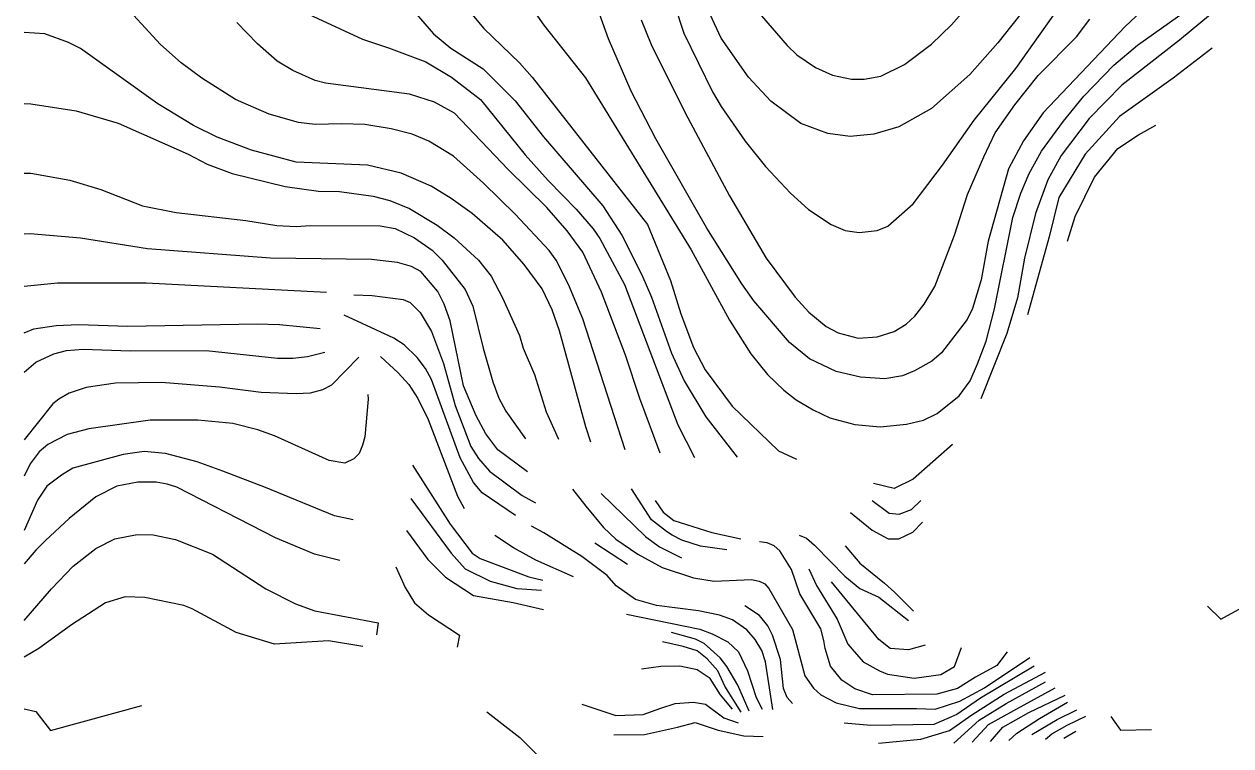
# Model space of a CAD drawing. Extents: x -555860 to -552701, y -1187050 to -1182291.
# Drawn here: x -555860.1 to -555372.4, y -1183320.2 to -1183028.5 of the extents above; entities that cross this region are included whole.
import ezdxf

# ---------------------------------------------------------------- set-up
doc = ezdxf.new("R2010")
doc.units = 0
doc.layers.add('Level 40', color=7, linetype='Continuous')
doc.layers.add('Level 41', color=7, linetype='Continuous')

msp = doc.modelspace()

# ---------------------------------------------------------------- linework, layer by layer
at = {"layer": 'Level 40'}
for points in [[(-555689.47, -1183012.09), (-555674.38, -1183030.16), (-555659.98, -1183044.13), (-555654.76, -1183049.91), (-555608.19, -1183109.46), (-555598.88, -1183132.04), (-555594.79, -1183145.59), (-555589.56, -1183159.14), (-555584.91, -1183168.17), (-555574.04, -1183182.84), (-555555.27, -1183200.91), (-555547.98, -1183204.29)], [(-555365.1, -1183011.47), (-555393.18, -1183034.88), (-555416.56, -1183053.16), (-555429.68, -1183066.56), (-555440.97, -1183081.52), (-555446.47, -1183091.4), (-555451.41, -1183104.95), (-555455.79, -1183123.01), (-555458.69, -1183139.02), (-555462.94, -1183153.47), (-555473.48, -1183179.96)], [(-555455.36, -1183021.69), (-555466.65, -1183036.08), (-555477.94, -1183048.78), (-555493.46, -1183062.61), (-555506.59, -1183069.95), (-555516.75, -1183072.92), (-555526.34, -1183073.9), (-555535.38, -1183072.63), (-555546.24, -1183068.68), (-555558.38, -1183059.65), (-555567.41, -1183049.91), (-555578.42, -1183034.11), (-555582.93, -1183024.51)], [(-555631.1, -1183197.45), (-555633.09, -1183191.23), (-555643.75, -1183152.36), (-555646.72, -1183143.9), (-555650.81, -1183135.43), (-555658.01, -1183125.55), (-555666.61, -1183115.81), (-555679.03, -1183104.95), (-555687.5, -1183098.88), (-555695.68, -1183093.94), (-555707.82, -1183088.72), (-555721.37, -1183085.48), (-555750.15, -1183084.21), (-555768.22, -1183079.41), (-555782.05, -1183074.19), (-555791.64, -1183069.39), (-555806.04, -1183060.64), (-555837.36, -1183038.34), (-555842.16, -1183035.94), (-555851.76, -1183032.41), (-555860.13, -1183031.84)], [(-555661.58, -1183227.12), (-555675.08, -1183217.84), (-555678.47, -1183213.75), (-555683.97, -1183203.73), (-555695.54, -1183172.12), (-555697.94, -1183167.6), (-555701.33, -1183163.23), (-555706.55, -1183158.01), (-555710.69, -1183155.43), (-555730.85, -1183146.09)], [(-555860.13, -1183153.17), (-555856.27, -1183151.66), (-555847.24, -1183150.25), (-555838.21, -1183149.82), (-555818.17, -1183150.53), (-555765.96, -1183149.54), (-555756.93, -1183149.82), (-555740.43, -1183151.45)], [(-555484.98, -1183198.31), (-555500.84, -1183212.31), (-555508.53, -1183216.1), (-555516.83, -1183214.18)], [(-555732.53, -1183245.23), (-555742.82, -1183242.68), (-555758.48, -1183236.05), (-555798.42, -1183215.58), (-555802.37, -1183214.45), (-555806.73, -1183213.63), (-555814.22, -1183213.61), (-555822.69, -1183215.16), (-555831.16, -1183219.53), (-555841.88, -1183228.28), (-555851.48, -1183237.18), (-555855.35, -1183241.12), (-555860.13, -1183246.54)], [(-555605.13, -1183220.98), (-555601.91, -1183225.7), (-555597.62, -1183229.09), (-555582.23, -1183233.93), (-555570.51, -1183236.47)], [(-555557.5, -1183305.49), (-555560.49, -1183286.14), (-555562.05, -1183281.63), (-555564.73, -1183277.11), (-555568.11, -1183273.3), (-555573.9, -1183269.21), (-555579.12, -1183267.37), (-555587.59, -1183265.54), (-555604.52, -1183263.42), (-555612.99, -1183261.02), (-555620.89, -1183255.52), (-555624.56, -1183251.28), (-555634.72, -1183243.67), (-555650.1, -1183234.07), (-555655.1, -1183231.3)], [(-555709.95, -1183247.82), (-555706.18, -1183256.15), (-555702.32, -1183262.29), (-555696.73, -1183267.23), (-555684.12, -1183275.39), (-555685.07, -1183280.3)], [(-555495.97, -1183279.51), (-555502.76, -1183281.31), (-555510.12, -1183280.78), (-555514.77, -1183277.11), (-555533.82, -1183253.83)], [(-555514.78, -1183319.06), (-555497.76, -1183317.4), (-555486.1, -1183313.93), (-555477.08, -1183307.66), (-555464.11, -1183299.26), (-555447.36, -1183290.35)], [(-555634.75, -1183303.25), (-555621.01, -1183307.92), (-555610, -1183307.5), (-555602.8, -1183304.88), (-555597, -1183303.07), (-555589.6, -1183302.46), (-555584.79, -1183303.25), (-555577.38, -1183308.84), (-555571.57, -1183310.83)], [(-555452.93, -1183315.59), (-555442.7, -1183309.56), (-555434.63, -1183305.59)]]:
    msp.add_lwpolyline(points, dxfattribs=at)
at = {"layer": 'Level 41'}
for points in [[(-555601.14, -1183008.71), (-555593.52, -1183032.13), (-555581.94, -1183055.84), (-555578.42, -1183061.77), (-555568.68, -1183075.74), (-555560.49, -1183086.04), (-555550.47, -1183096.76), (-555543.14, -1183103.4), (-555533.96, -1183109.47), (-555528.32, -1183111.86), (-555522.68, -1183112.71), (-555515.34, -1183111.86), (-555511.1, -1183110.17), (-555500.8, -1183101.14), (-555488.95, -1183085.47), (-555476.25, -1183067.27), (-555459.31, -1183046.39), (-555427.56, -1183001.37)], [(-555395.81, -1183011.11), (-555415.15, -1183029.45), (-555448.31, -1183064.31), (-555456.21, -1183075.6), (-555462.28, -1183086.89), (-555470.46, -1183116.24), (-555473.29, -1183131.79), (-555476.81, -1183143.33), (-555479.07, -1183147.85), (-555489.37, -1183161.25), (-555493.32, -1183164.64), (-555500.24, -1183168.59), (-555505.18, -1183170.57), (-555512.23, -1183171.84), (-555522.11, -1183171.13), (-555531.99, -1183168.88), (-555542.71, -1183163.79), (-555550.76, -1183157.16), (-555565.29, -1183140.23), (-555570.09, -1183133.45), (-555584.2, -1183110.88), (-555604.81, -1183074.75), (-555614.82, -1183055.56), (-555624, -1183034.39), (-555632.46, -1183010.68)], [(-555660.26, -1183014.35), (-555650.1, -1183028.89), (-555633.28, -1183050.2), (-555590.55, -1183119.62), (-555575.03, -1183148.13), (-555566.42, -1183161.68), (-555559.65, -1183170), (-555553.16, -1183176.35), (-555548.08, -1183180.3), (-555541.3, -1183184.4), (-555534.53, -1183187.64), (-555524.37, -1183190.32), (-555514.21, -1183191.17), (-555503.48, -1183190.18), (-555496.71, -1183188.49), (-555491.07, -1183185.81), (-555482.28, -1183178.64), (-555477.75, -1183172.62), (-555474.82, -1183165.79), (-555471.36, -1183156.56), (-555467.91, -1183143.59), (-555460.58, -1183106.64), (-555457.34, -1183096.76), (-555453.95, -1183088.86), (-555449.01, -1183079.83), (-555440.12, -1183067.7), (-555431.8, -1183057.53), (-555419.8, -1183045.11), (-555410.2, -1183036.93), (-555377.89, -1183013.93)], [(-555617.22, -1183200.48), (-555634.3, -1183147.57), (-555640.08, -1183133.74), (-555645.16, -1183123.86), (-555647.99, -1183119.91), (-555661.53, -1183105.37), (-555674.52, -1183092.67), (-555686.65, -1183081.81), (-555696.53, -1183075.74), (-555703.3, -1183072.92), (-555711.77, -1183070.8), (-555722.44, -1183069.08), (-555731.72, -1183068.74), (-555742.53, -1183068.96), (-555749.31, -1183068.26), (-555761.16, -1183064.87), (-555774.71, -1183058.95), (-555788.26, -1183050.34), (-555796.72, -1183044.13), (-555805.05, -1183036.65), (-555822.12, -1183018.02)], [(-555750.44, -1183021.97), (-555723.34, -1183034.53), (-555712.82, -1183038), (-555697.8, -1183043.7), (-555687.36, -1183049.91), (-555675.65, -1183058.94), (-555657.58, -1183081.24), (-555648.41, -1183091.68), (-555636.98, -1183103.26), (-555630.2, -1183111.16), (-555627.52, -1183115.11), (-555617.51, -1183133.74), (-555595.91, -1183190.47), (-555589.14, -1183203.59)], [(-555562.19, -1183025.08), (-555551.74, -1183037.07), (-555547.79, -1183040.88), (-555540.32, -1183045.96), (-555533.4, -1183049.07), (-555525.78, -1183050.76), (-555520.7, -1183050.76), (-555513.93, -1183049.49), (-555504.33, -1183044.83), (-555493.46, -1183036.51), (-555485.28, -1183028.75), (-555477.09, -1183019.43)], [(-555701.74, -1183024.3), (-555694.7, -1183032.41), (-555687.64, -1183038.2), (-555674.66, -1183046.53), (-555661.67, -1183059.51), (-555650.24, -1183074.04), (-555626.25, -1183101.84), (-555618.63, -1183113.7), (-555610.45, -1183129.79), (-555606.64, -1183138.82), (-555598.45, -1183161.4), (-555593.37, -1183172.68), (-555584.62, -1183187.22), (-555572.01, -1183203.44)], [(-555610.73, -1183026.77), (-555606.78, -1183036.65), (-555592.95, -1183064.31), (-555575.03, -1183097.89), (-555560.21, -1183123.01), (-555548.5, -1183138.82), (-555543, -1183144.88), (-555535.94, -1183150.67), (-555531.14, -1183153.21), (-555523.1, -1183155.33), (-555515.34, -1183154.9), (-555508.56, -1183152.65), (-555503.62, -1183149.68), (-555500.1, -1183146.44), (-555496.43, -1183141.64), (-555492.05, -1183134.44), (-555484.15, -1183113.7), (-555478.93, -1183097.33), (-555472.32, -1183082.05), (-555467.64, -1183072.35), (-555459.74, -1183061.06), (-555450.28, -1183049.21), (-555434.76, -1183033.54), (-555429.4, -1183026.49)], [(-555603.11, -1183201.9), (-555611.3, -1183179.74), (-555617.08, -1183162.24), (-555626.82, -1183136.84), (-555634.3, -1183120.61), (-555640.65, -1183112), (-555648.83, -1183102.55), (-555664.5, -1183087.17), (-555686.23, -1183064.45), (-555694.27, -1183059.93), (-555704.43, -1183056.83), (-555738.3, -1183052.31), (-555742.53, -1183051.18), (-555751.57, -1183047.23), (-555757.92, -1183043.42), (-555765.82, -1183036.37), (-555774.14, -1183027.76)], [(-555380.02, -1183038.22), (-555395.77, -1183050.3), (-555417.43, -1183065.76), (-555431.26, -1183080.95), (-555441.94, -1183098.48), (-555445.83, -1183114.4), (-555454.65, -1183146)], [(-555860.13, -1183060.48), (-555857.4, -1183060.64), (-555839.06, -1183063.46), (-555822.12, -1183068.54), (-555793.9, -1183080.96), (-555786.14, -1183085.05), (-555776.12, -1183088.86), (-555754.67, -1183094.08), (-555741.12, -1183095.92), (-555732.66, -1183096.06), (-555719.11, -1183098.03), (-555712.33, -1183099.73), (-555704.43, -1183102.97), (-555693.14, -1183109.75), (-555686.37, -1183114.83), (-555676.49, -1183123.86), (-555671.41, -1183130.35), (-555666.75, -1183139.1), (-555659.98, -1183154.34), (-555658.43, -1183159.42), (-555653.91, -1183170), (-555649.11, -1183185.1), (-555644.15, -1183196.21)], [(-555438.42, -1183116.23), (-555435.38, -1183106.25), (-555427.57, -1183090.28), (-555418.17, -1183078.76), (-555409.81, -1183073.25), (-555402.72, -1183069.32)], [(-555860.13, -1183088.72), (-555857.4, -1183088.72), (-555841.6, -1183091.54), (-555829.18, -1183095.35), (-555812.25, -1183101.84), (-555798.7, -1183104.53), (-555770.47, -1183107.77), (-555758.06, -1183109.89), (-555750.15, -1183110.31), (-555744.51, -1183109.89), (-555716.29, -1183110.03), (-555710.22, -1183111.02), (-555702.32, -1183114.83), (-555695.26, -1183119.77), (-555691.17, -1183123.86), (-555681.85, -1183135.71), (-555678.75, -1183142.49), (-555674.66, -1183159.42), (-555670.71, -1183172.97), (-555668.28, -1183179.66), (-555665.48, -1183184.82), (-555657.46, -1183196.09)], [(-555656.73, -1183209.39), (-555668.73, -1183200.48), (-555673.5, -1183194.09), (-555677.48, -1183186.8), (-555682.56, -1183174.66), (-555687.92, -1183148.41), (-555690.32, -1183141.64), (-555693, -1183136.56), (-555699.78, -1183128.37), (-555703.59, -1183126.4), (-555709.23, -1183124.84), (-555719.81, -1183123.58), (-555760.6, -1183123.01), (-555810.27, -1183119.34), (-555837.36, -1183114.97), (-555857.69, -1183113.28), (-555860.13, -1183113.41)], [(-555860.13, -1183134.3), (-555846.68, -1183133.03), (-555810.83, -1183133.03), (-555737.89, -1183136.8)], [(-555726.92, -1183137.85), (-555719.48, -1183138.09), (-555706.97, -1183139.8), (-555704.15, -1183140.93), (-555700.06, -1183145.03), (-555695.54, -1183152.65), (-555690.6, -1183165.63), (-555685.95, -1183182.56), (-555679.6, -1183199.21), (-555676.49, -1183204.01), (-555672.12, -1183209.09), (-555658.85, -1183218.97), (-555653.49, -1183221.93)], [(-555860.13, -1183169.08), (-555855.43, -1183165.06), (-555848.09, -1183161.68), (-555843.01, -1183160.41), (-555836.23, -1183159.84), (-555817.33, -1183160.55), (-555786.56, -1183160.41), (-555757.78, -1183163.51), (-555751.57, -1183163.51), (-555745.64, -1183162.81), (-555738.64, -1183161.02)], [(-555724.88, -1183163.11), (-555735.89, -1183174.31), (-555739.57, -1183176.21), (-555744.59, -1183177.67), (-555750.15, -1183177.91), (-555764.27, -1183177.34), (-555781.2, -1183175.22), (-555804.62, -1183173.25), (-555823.25, -1183173.53), (-555835.11, -1183175.36), (-555841.88, -1183177.62), (-555846.15, -1183180.03), (-555848.51, -1183181.86), (-555860.13, -1183196.51)], [(-555716.13, -1183162.76), (-555708.95, -1183169.36), (-555704.71, -1183174.1), (-555701.05, -1183179.74), (-555696.81, -1183188.21), (-555684.96, -1183219.25), (-555682.28, -1183224.19)], [(-555721.23, -1183178.21), (-555721.08, -1183180.02), (-555722.49, -1183195.26), (-555723.34, -1183198.65), (-555724.7, -1183202.06), (-555726.87, -1183204.15), (-555730.54, -1183205.85), (-555736.89, -1183204.86), (-555758.9, -1183194.84), (-555765.68, -1183192.44), (-555775.84, -1183189.9), (-555789.95, -1183188.49), (-555809.14, -1183188.49), (-555833.98, -1183192.02), (-555842.73, -1183194.28), (-555850.51, -1183198.37), (-555854.07, -1183201.36), (-555857.71, -1183206.22), (-555860.13, -1183211.2)], [(-555727.18, -1183228.81), (-555734.63, -1183227.16), (-555762.62, -1183215.74), (-555779.79, -1183209.09), (-555790.23, -1183205.42), (-555802.93, -1183202.04), (-555811.68, -1183201.19), (-555820.15, -1183202.46), (-555840.47, -1183207.96), (-555845.04, -1183210.74), (-555850.94, -1183215.25), (-555854.76, -1183220.8), (-555860.13, -1183233.11)], [(-555703.17, -1183206.68), (-555687.92, -1183230.54), (-555679.03, -1183242.25), (-555675.79, -1183244.37), (-555656.19, -1183251.81), (-555650.55, -1183253.16)], [(-555638.57, -1183216.35), (-555633.09, -1183223.33), (-555625.97, -1183231.95), (-555621.03, -1183236.61), (-555612.14, -1183242.68), (-555602.27, -1183248.04), (-555589.56, -1183252.27), (-555581.25, -1183253.54), (-555566.14, -1183252.98), (-555563.03, -1183253.54), (-555560.73, -1183254.66), (-555559.22, -1183256.51), (-555549.63, -1183273.16), (-555544.55, -1183291.79), (-555541.16, -1183296.87), (-555538.2, -1183299.55), (-555531.99, -1183302.79), (-555522.59, -1183305.05), (-555499.53, -1183305.05), (-555491.88, -1183305.3), (-555481.98, -1183302.1), (-555471.98, -1183296.66), (-555453.62, -1183284.48)], [(-555576.15, -1183240.98), (-555586.82, -1183239.45), (-555594.26, -1183237.02), (-555598.17, -1183235.06), (-555600.57, -1183233.51), (-555606.64, -1183228.85), (-555614.68, -1183216.29)], [(-555703.85, -1183220.22), (-555687.59, -1183242.3), (-555681.95, -1183248.62), (-555671.79, -1183253.58), (-555660.96, -1183256.52), (-555651.03, -1183257.19)], [(-555626.9, -1183218.14), (-555609.04, -1183235.48), (-555603.39, -1183239.71), (-555594.5, -1183244.23)], [(-555517.34, -1183220.99), (-555510.55, -1183226.06), (-555506.44, -1183226.49), (-555501.47, -1183224.64), (-555497.69, -1183220.96)], [(-555526.16, -1183225.88), (-555517.43, -1183232.94), (-555510.93, -1183236.5), (-555506.6, -1183236.49), (-555500.98, -1183233.77), (-555497.09, -1183229.76)], [(-555860.13, -1183269.45), (-555849.08, -1183256.65), (-555840.33, -1183247.48), (-555831.16, -1183240.42), (-555823.54, -1183236.47), (-555814.5, -1183234.78), (-555808.01, -1183234.92), (-555798.89, -1183236.77), (-555784.02, -1183242.68), (-555762.43, -1183256.65), (-555750.44, -1183262.72), (-555742.58, -1183265.61), (-555717.07, -1183270.4), (-555717.73, -1183275.35)], [(-555705.54, -1183233.08), (-555697.04, -1183244.81), (-555689.84, -1183252), (-555678.56, -1183259.45), (-555662.54, -1183262.16), (-555650.21, -1183265.01)], [(-555638.14, -1183251.78), (-555653.35, -1183245.08), (-555662.31, -1183240.13), (-555669.86, -1183235.2)], [(-555546.92, -1183235.07), (-555544, -1183236.27), (-555540.77, -1183239.01), (-555534.25, -1183245.64), (-555528.49, -1183251.61), (-555522.42, -1183256.52), (-555514.71, -1183260.11), (-555502.66, -1183269.45)], [(-555616.34, -1183246.92), (-555629.5, -1183238.3)], [(-555462.81, -1183282.22), (-555467.07, -1183287.64), (-555475.59, -1183292.41), (-555482.96, -1183297.02), (-555491.26, -1183299.2), (-555517.31, -1183299.55), (-555524.37, -1183297.15), (-555529.73, -1183293.62), (-555534.25, -1183287.98), (-555536.36, -1183280.78), (-555536.9, -1183277.55), (-555538.2, -1183272.88), (-555546.67, -1183258.77), (-555550.05, -1183248.89), (-555554.71, -1183241.27), (-555557.02, -1183239.26), (-555559.79, -1183238.16), (-555562.89, -1183237.74)], [(-555528.33, -1183239.35), (-555522.43, -1183246.38), (-555512.43, -1183254.38), (-555508.33, -1183258.07), (-555500.74, -1183265.75)], [(-555542.96, -1183248.6), (-555539.89, -1183255.38), (-555531.57, -1183268.93), (-555527.19, -1183279.09), (-555520.98, -1183286.14), (-555514.49, -1183289.81), (-555511.24, -1183291.22), (-555500.38, -1183292.77), (-555489.7, -1183291.33), (-555484.14, -1183288.04), (-555481.35, -1183280.46)], [(-555381.9, -1183263.64), (-555376.5, -1183268.96), (-555360.8, -1183260.37), (-555349.66, -1183255.92), (-555340.8, -1183249.32), (-555333.66, -1183247.45)], [(-555723.31, -1183279.94), (-555737.14, -1183277.76), (-555758.97, -1183279.01), (-555774.42, -1183274.32), (-555792.2, -1183264.74), (-555795.59, -1183263.42), (-555811.4, -1183260.18), (-555819.3, -1183259.89), (-555827.2, -1183262.29), (-555841.03, -1183271.18), (-555854.16, -1183280.78), (-555860.13, -1183284.25)], [(-555549.54, -1183303.02), (-555551.74, -1183300.58), (-555553.3, -1183297.01), (-555554.43, -1183285.3), (-555557.67, -1183275.42), (-555559.62, -1183271.71), (-555562.89, -1183267.51), (-555568.82, -1183263.62)], [(-555616.66, -1183266.94), (-555587.02, -1183273.02), (-555582.12, -1183274.82), (-555575.73, -1183278.1), (-555571.36, -1183282.19), (-555567.83, -1183289.81), (-555564.31, -1183300.58), (-555561.9, -1183305.37)], [(-555567.09, -1183306.16), (-555571.71, -1183295.58), (-555576.08, -1183288.11), (-555578.84, -1183284.56), (-555585.33, -1183278.78), (-555588.86, -1183277.08), (-555598.46, -1183274.4)], [(-555570.29, -1183306.56), (-555576.91, -1183295.98), (-555579.72, -1183289.78), (-555584.13, -1183284.99), (-555588.13, -1183281.8), (-555593.73, -1183280.02), (-555602.18, -1183278.12)], [(-555573.89, -1183305.35), (-555578.71, -1183299.56), (-555582.92, -1183292.97), (-555588.13, -1183289.38), (-555595.13, -1183287.99), (-555602.76, -1183288.12), (-555610.56, -1183289.14)], [(-555451.97, -1183287.91), (-555473.63, -1183300.93), (-555483.14, -1183307.52), (-555492.44, -1183311.57), (-555517.88, -1183311.97), (-555528.74, -1183310.98)], [(-555484.42, -1183319.01), (-555474.13, -1183309.79), (-555463.29, -1183303.03), (-555447.35, -1183294.28)], [(-555476.99, -1183318.69), (-555470.35, -1183311.59), (-555460.16, -1183305.81), (-555443.4, -1183296.73)], [(-555469.57, -1183318.37), (-555464.6, -1183312.57), (-555454.07, -1183306.62), (-555439.44, -1183299.68)], [(-555860.13, -1183305.24), (-555855.43, -1183306.32), (-555849.49, -1183314.01), (-555812.57, -1183303.9)], [(-555462.15, -1183318.05), (-555459, -1183315.03), (-555449.79, -1183309.08), (-555438.44, -1183302.47)], [(-555673.07, -1183306.37), (-555659.74, -1183316.82), (-555648.69, -1183327.83), (-555640.05, -1183339.24), (-555631.21, -1183349.64), (-555615.55, -1183359.44)], [(-555447.31, -1183317.4), (-555444.83, -1183315.33), (-555438.57, -1183311.85), (-555430.99, -1183308.21)], [(-555420.94, -1183308.26), (-555417.07, -1183313.76), (-555404.47, -1183313.48)], [(-555621.76, -1183315.73), (-555609.42, -1183315.57), (-555596.1, -1183312.58), (-555588.9, -1183310.72), (-555579.64, -1183313.84), (-555569.28, -1183316.04), (-555561.51, -1183316.4)], [(-555439.89, -1183317.08), (-555435.09, -1183314.16)]]:
    msp.add_lwpolyline(points, dxfattribs=at)

doc.saveas('drawing.dxf')
